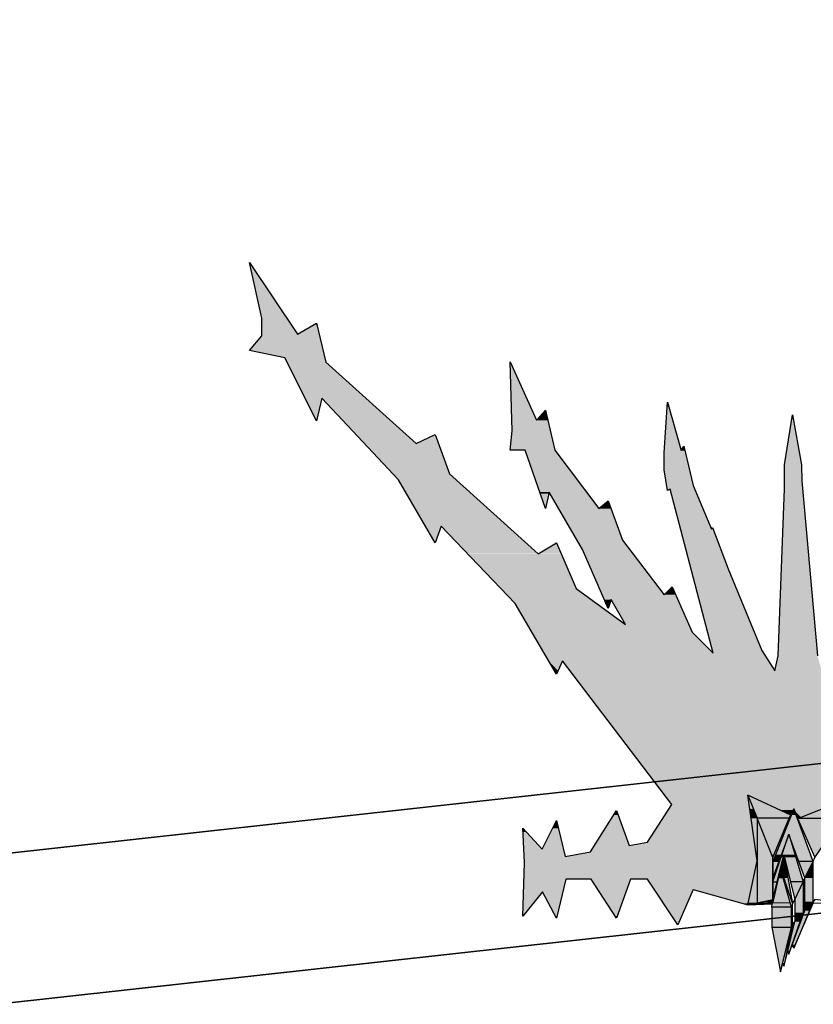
# Model space of a CAD drawing. Header units: millimetres. Extents: x 0 to 16721, y 217 to 10981.
# Tile 345 of 394: x 5108 to 5295, y 5852 to 6084. Entities that reach past the tile are written whole.
import ezdxf

# ---------------------------------------------------------------- set-up
doc = ezdxf.new("R2010")
doc.units = ezdxf.units.MM
doc.layers.add('PDF_PSS & TL', color=7, linetype='Continuous', true_color=0x7fffdf)

msp = doc.modelspace()

# ---------------------------------------------------------------- linework, layer by layer
at = {"layer": 'PDF_PSS & TL', "color": 4, "lineweight": 25}
for points in [[(9262.65, 6315.86), (8844.45, 6274.14), (8448.22, 6232.69), (8038.35, 6192.01), (7660.05, 6154.32), (7202.62, 6107.54), (6840.83, 6069.07), (6469.42, 6033.08), (6129.33, 5997.99), (5712.05, 5954.97), (5350.26, 5914.95), (4896.33, 5864.79), (4567.93, 5827.36), (4205.36, 5786.03), (3794.45, 5739.64), (3375.48, 5692.47)], [(3375.48, 5692.47), (3794.45, 5739.64), (4205.36, 5786.03), (4567.93, 5827.36), (4896.33, 5864.79), (5350.26, 5914.95), (5712.05, 5954.97), (6129.33, 5997.99), (6469.42, 6033.08), (6840.83, 6069.07), (7202.62, 6107.54), (7660.05, 6154.32), (8038.35, 6192.01), (8448.22, 6232.69), (8844.45, 6274.14), (9262.65, 6315.86)], [(9266.28, 6281.03), (8848.09, 6239.31), (8451.73, 6197.86), (8041.86, 6157.18), (7663.56, 6119.49), (7206.25, 6072.71), (6844.46, 6034.25), (6472.92, 5998.38), (6132.96, 5963.16), (5715.68, 5920.15), (5354.02, 5880.12), (4900.22, 5829.96), (4571.96, 5792.53), (4209.39, 5751.21), (3798.34, 5704.81), (3379.5, 5657.77)], [(3379.5, 5657.77), (3798.34, 5704.81), (4209.39, 5751.21), (4571.96, 5792.53), (4900.22, 5829.96), (5354.02, 5880.12), (5715.68, 5920.15), (6132.96, 5963.16), (6472.92, 5998.38), (6844.46, 6034.25), (7206.25, 6072.71), (7663.56, 6119.49), (8041.86, 6157.18), (8451.73, 6197.86), (8848.09, 6239.31), (9266.28, 6281.03)]]:
    msp.add_lwpolyline(points, dxfattribs=at)
at = {"layer": 'PDF_PSS & TL', "color": 7, "lineweight": 25}
for points in [[(5165.22, 6009.7), (5165.22, 6013.86), (5162.37, 6026.98)], [(5162.37, 6026.98), (5173.67, 6010.09)], [(5173.67, 6010.09), (5178.09, 6012.69)], [(5178.09, 6012.69), (5180.3, 6003.46)], [(5162.37, 6006.19), (5165.22, 6009.7)], [(5170.68, 6004.5), (5162.37, 6006.19)], [(5178.09, 5989.69), (5170.68, 6004.5)], [(5180.3, 6003.46), (5201.61, 5984.36)], [(5224.23, 5987.35), (5223.71, 6003.59)], [(5223.71, 6003.59), (5229.94, 5989.82), (5232.02, 5992.15), (5234.23, 5982.8)], [(5179.39, 5995.01), (5178.09, 5989.69)], [(5197.45, 5975.78), (5179.39, 5995.01)], [(5259.96, 5982.15), (5260.74, 5994.1)], [(5260.74, 5994.1), (5263.99, 5982.67), (5264.64, 5983.71)], [(5286.09, 5930.81), (5286.87, 5934.32), (5288.3, 5973.7), (5288.3, 5979.29), (5290.24, 5991.11), (5292.32, 5979.29), (5292.45, 5975.52), (5296.09, 5934.32)], [(5201.61, 5984.36), (5206.03, 5986.44)], [(5206.03, 5986.44), (5209.41, 5977.21)], [(5227.22, 5982.8), (5223.71, 5982.8), (5224.23, 5987.35)], [(5232.02, 5969.02), (5227.22, 5982.8)], [(5234.23, 5982.8), (5244.63, 5969.02), (5246.84, 5970.84)], [(5260.74, 5973.31), (5259.96, 5978.12), (5259.96, 5982.15)], [(5264.64, 5983.71), (5266.85, 5974.48)], [(5209.41, 5977.21), (5230.33, 5958.37)], [(5206.03, 5960.96), (5197.45, 5975.78)], [(5232.93, 5972.92), (5232.02, 5969.02)], [(5247.49, 5947.58), (5246.84, 5945.5), (5240.73, 5959.4), (5232.93, 5972.92)], [(5261.39, 5973.57), (5260.74, 5973.31)], [(5271.53, 5934.97), (5261.39, 5973.57)], [(5266.85, 5974.48), (5271.14, 5964.21), (5271.4, 5964.6), (5275.04, 5954.86), (5282.97, 5935.62)], [(5246.84, 5970.84), (5250.22, 5961.61)], [(5207.46, 5964.86), (5206.03, 5960.96)], [(5224.88, 5946.67), (5207.46, 5964.86)], [(5230.33, 5958.36), (5234.62, 5960.96)], [(5234.62, 5960.96), (5239.3, 5950.18), (5250.87, 5941.73)], [(5250.22, 5961.61), (5259.96, 5948.75)], [(5259.96, 5948.75), (5261.91, 5950.57), (5266.59, 5939.91)], [(5250.87, 5941.73), (5247.49, 5947.58)], [(5234.62, 5930.03), (5224.88, 5946.67)], [(5266.59, 5939.91), (5271.53, 5934.97)], [(5282.97, 5935.62), (5286.09, 5930.81)], [(5236.05, 5933.15), (5234.62, 5930.03)], [(5261.78, 5899.36), (5236.05, 5933.15)], [(5266.85, 5879.35), (5279.72, 5875.71), (5281.93, 5886.11), (5279.72, 5901.57)], [(5289.86, 5896.89), (5279.72, 5901.57), (5281.93, 5896.11)], [(5291.81, 5896.11), (5301.81, 5896.11), (5305.45, 5901.57), (5291.81, 5896.11), (5291.42, 5896.11)], [(5256.07, 5890.53), (5261.78, 5899.36)], [(5242.68, 5888.19), (5248.79, 5897.93), (5251.78, 5889.75)], [(5285.57, 5886.89), (5289.47, 5896.11), (5281.93, 5896.11)], [(5281.93, 5896.11), (5281.93, 5886.11)], [(5281.93, 5876.23), (5285.57, 5877.01), (5285.57, 5886.89), (5281.93, 5896.11)], [(5295.05, 5885.98), (5290.5, 5898.32), (5285.57, 5885.98), (5285.57, 5886.89)], [(5289.47, 5896.11), (5289.86, 5896.89), (5290.5, 5898.32), (5291.41, 5896.24), (5291.41, 5896.11), (5295.44, 5886.89)], [(5291.8, 5896.11), (5291.42, 5896.24)], [(5301.81, 5876.23), (5295.44, 5877.01), (5295.05, 5876.49), (5295.05, 5885.98), (5295.44, 5886.89), (5301.81, 5896.11)], [(5226.7, 5893.78), (5231.24, 5888.84)], [(5231.37, 5878.83), (5226.7, 5873.11), (5227.09, 5885.72), (5226.7, 5893.77)], [(5231.24, 5888.84), (5234.62, 5895.59)], [(5234.62, 5895.59), (5236.7, 5887.15)], [(5285.57, 5881.17), (5289.34, 5892.35), (5292.71, 5881.17)], [(5293.1, 5882.08), (5291.67, 5885.98), (5289.34, 5892.34), (5287, 5885.98), (5285.57, 5882.08)], [(5251.78, 5889.75), (5256.07, 5890.53)], [(5236.7, 5887.15), (5242.68, 5888.19)], [(5285.57, 5877.01), (5286.61, 5881.17), (5288.17, 5887.54), (5289.73, 5881.17), (5290.76, 5877.01)], [(5286.87, 5881.95), (5288.17, 5887.54), (5290.24, 5875.97)], [(5281.93, 5886.11), (5281.93, 5876.23)], [(5285.57, 5876.49), (5285.57, 5882.08), (5285.57, 5885.98)], [(5287, 5885.98), (5285.57, 5885.98)], [(5285.57, 5885.98), (5285.57, 5877.01), (5285.57, 5876.49), (5285.57, 5876.23)], [(5295.05, 5885.98), (5291.68, 5885.98)], [(5293.1, 5874.41), (5293.1, 5882.08), (5295.05, 5885.98)], [(5301.81, 5886.11), (5301.81, 5876.23), (5305.45, 5875.71), (5295.05, 5876.1)], [(5285.31, 5870.51), (5287.39, 5859.99), (5289.99, 5870.51), (5289.99, 5875.19), (5285.31, 5875.19), (5285.31, 5870.51), (5289.99, 5870.51), (5290.25, 5871.29), (5290.25, 5875.97), (5289.99, 5875.19), (5287.39, 5884.29), (5290.25, 5875.97)], [(5287.39, 5884.29), (5286.87, 5881.95), (5285.57, 5876.36)], [(5236.83, 5881.82), (5234.62, 5872.59), (5231.37, 5878.83)], [(5242.81, 5881.82), (5236.83, 5881.82)], [(5248.79, 5872.59), (5242.81, 5881.82)], [(5252.04, 5881.82), (5248.79, 5872.59)], [(5256.07, 5881.82), (5252.04, 5881.82)], [(5263.21, 5871.03), (5256.07, 5881.82)], [(5285.57, 5882.08), (5285.57, 5881.17), (5286.61, 5881.17)], [(5285.57, 5876.49), (5285.57, 5877.01), (5285.57, 5881.17), (5285.57, 5876.23)], [(5290.24, 5875.97), (5290.76, 5877.01), (5292.71, 5881.17), (5289.73, 5881.17)], [(5292.71, 5881.17), (5293.1, 5882.08)], [(5292.71, 5881.17), (5292.71, 5873.89), (5293.1, 5874.41)], [(5266.85, 5879.35), (5263.21, 5871.03)], [(5279.72, 5875.71), (5281.93, 5876.23), (5285.57, 5876.23), (5285.57, 5876.49)], [(5285.31, 5875.19), (5285.44, 5875.97), (5285.57, 5876.23)], [(5285.57, 5877.01), (5285.57, 5876.36), (5285.57, 5877.01)], [(5285.57, 5876.49), (5285.57, 5876.49)], [(5285.57, 5876.36), (5285.57, 5876.23)], [(5285.57, 5876.23), (5285.57, 5876.23)], [(5295.05, 5876.49), (5290.51, 5865.57), (5290.12, 5866.35)], [(5290.51, 5865.57), (5295.05, 5876.1), (5295.18, 5876.23)], [(5290.76, 5877.01), (5290.76, 5871.81), (5292.71, 5873.89)], [(5293.1, 5874.41), (5295.05, 5876.49)], [(5289.08, 5864.92), (5289.34, 5864.14), (5292.71, 5873.89)], [(5289.34, 5864.14), (5290.12, 5866.35), (5293.1, 5874.41)], [(5287.39, 5859.99), (5287.91, 5862.06), (5290.25, 5871.29)], [(5288.17, 5861.29), (5289.08, 5864.92), (5290.76, 5871.81), (5290.24, 5871.29), (5288.17, 5861.29), (5287.91, 5862.07)]]:
    msp.add_lwpolyline(points, dxfattribs=at)
at = {"layer": 'PDF_PSS & TL', "lineweight": 0}
for points in [[(5223.71, 6003.59), (5223.71, 6003.46)], [(5229.94, 5989.81), (5223.71, 6003.46)], [(5234.62, 5960.96), (5234.49, 5960.96)], [(5290.24, 5897.93), (5287.78, 5897.93)]]:
    msp.add_lwpolyline(points, close=True, dxfattribs=at)
at = {"layer": 'PDF_PSS & TL', "color": 46, "lineweight": 0, "true_color": 0x725600}
for points in [[(5286.87, 5882.08), (5286.87, 5881.95)], [(5281.93, 5876.23), (5282.06, 5876.23)], [(5285.57, 5876.23), (5282.06, 5876.23)], [(5289.73, 5876.23), (5285.57, 5876.23)]]:
    msp.add_lwpolyline(points, close=True, dxfattribs=at)
at = {"layer": 'PDF_PSS & TL', "color": 7, "lineweight": 25}
msp.add_lwpolyline([(5279.72, 5875.71), (5285.44, 5875.97)], close=True, dxfattribs=at)
at = {"layer": 'PDF_PSS & TL', "transparency": 33554559}
for points in [[(5162.37, 6026.98), (5165.48, 6022.43), (5163.4, 6022.43)], [(5165.48, 6022.43), (5163.41, 6022.43), (5171.07, 6013.86)], [(5163.41, 6022.43), (5171.07, 6013.86), (5165.22, 6013.86)], [(5171.07, 6013.86), (5165.22, 6013.86), (5173.67, 6010.09)], [(5165.22, 6013.86), (5173.67, 6010.09), (5165.22, 6010.09)], [(5177.96, 6012.56), (5178.74, 6010.09), (5173.67, 6010.09)], [(5178.09, 6012.69), (5178.09, 6012.56), (5177.96, 6012.56)], [(5178.09, 6012.56), (5177.96, 6012.56), (5178.74, 6010.09)], [(5165.22, 6009.7), (5179.65, 6006.19), (5162.37, 6006.19)], [(5178.74, 6010.09), (5165.22, 6010.09), (5178.87, 6009.7)], [(5165.22, 6010.09), (5178.87, 6009.7), (5165.22, 6009.7)], [(5178.87, 6009.7), (5165.22, 6009.7), (5179.65, 6006.19)], [(5179.65, 6006.19), (5162.37, 6006.19), (5180.17, 6004.5)], [(5162.37, 6006.19), (5180.17, 6004.5), (5170.68, 6004.5)], [(5180.17, 6004.5), (5170.68, 6004.5), (5180.3, 6003.46)], [(5170.68, 6004.5), (5180.3, 6003.46), (5171.2, 6003.46)], [(5180.3, 6003.46), (5171.2, 6003.46), (5189.66, 5995.01)], [(5171.2, 6003.46), (5189.66, 5995.01), (5175.36, 5995.01)], [(5223.71, 6003.46), (5229.94, 5989.81), (5224.1, 5989.81)], [(5179.39, 5995.01), (5175.36, 5995.01), (5179.26, 5994.1)], [(5175.36, 5995.01), (5179.26, 5994.1), (5175.88, 5994.1)], [(5178.09, 5989.69), (5178.09, 5989.69), (5175.88, 5994.1)], [(5178.09, 5989.69), (5175.88, 5994.1), (5179.26, 5994.1)], [(5189.66, 5995.01), (5179.39, 5995.01), (5190.7, 5994.1)], [(5179.39, 5995.01), (5190.7, 5994.1), (5180.3, 5994.1)], [(5190.7, 5994.1), (5180.3, 5994.1), (5201.61, 5984.36)], [(5180.3, 5994.1), (5201.61, 5984.36), (5189.4, 5984.36)], [(5260.74, 5994.1), (5261, 5993.06), (5260.61, 5993.06)], [(5231.11, 5991.11), (5232.54, 5989.81), (5229.94, 5989.81)], [(5232.02, 5992.15), (5232.28, 5991.11), (5231.11, 5991.11)], [(5232.28, 5991.11), (5231.11, 5991.11), (5232.54, 5989.81)], [(5260.61, 5993.06), (5263.99, 5982.67), (5259.96, 5982.67)], [(5261, 5993.06), (5260.61, 5993.06), (5263.99, 5982.67)], [(5290.24, 5991.11), (5290.37, 5990.07), (5289.99, 5990.07)], [(5232.54, 5989.81), (5224.1, 5989.81), (5233.19, 5987.35)], [(5224.1, 5989.81), (5233.19, 5987.35), (5224.23, 5987.35)], [(5289.99, 5990.07), (5292.32, 5979.29), (5288.3, 5979.29)], [(5290.38, 5990.07), (5289.99, 5990.07), (5292.32, 5979.29)], [(5206.03, 5986.44), (5206.55, 5984.88), (5202.78, 5984.88)], [(5224.23, 5987.35), (5234.23, 5982.8), (5223.71, 5982.8)], [(5233.19, 5987.35), (5224.23, 5987.35), (5234.23, 5982.8)], [(5206.81, 5984.36), (5189.4, 5984.36), (5209.41, 5977.21)], [(5189.4, 5984.36), (5209.41, 5977.21), (5196.15, 5977.21)], [(5202.78, 5984.88), (5206.81, 5984.36), (5201.61, 5984.36)], [(5206.55, 5984.88), (5202.78, 5984.88), (5206.81, 5984.36)], [(5234.23, 5982.8), (5227.22, 5982.8), (5241.77, 5972.92)], [(5227.22, 5982.8), (5241.77, 5972.92), (5230.72, 5972.92)], [(5264.77, 5982.67), (5259.96, 5982.67), (5265.03, 5982.15)], [(5259.96, 5982.67), (5265.03, 5982.15), (5259.96, 5982.15)], [(5265.03, 5982.15), (5259.96, 5982.15), (5265.94, 5978.12)], [(5259.96, 5982.15), (5265.94, 5978.12), (5259.96, 5978.12)], [(5264.12, 5982.93), (5264.77, 5982.67), (5263.99, 5982.67)], [(5264.64, 5983.71), (5264.77, 5982.93), (5264.12, 5982.93)], [(5264.77, 5982.93), (5264.12, 5982.93), (5264.77, 5982.67)], [(5209.41, 5977.21), (5196.16, 5977.21), (5210.97, 5975.78)], [(5196.16, 5977.21), (5210.97, 5975.78), (5197.45, 5975.78)], [(5265.94, 5978.12), (5259.96, 5978.12), (5266.85, 5974.48)], [(5259.96, 5978.12), (5266.85, 5974.48), (5260.48, 5974.48)], [(5292.32, 5979.29), (5288.3, 5979.29), (5292.45, 5975.52)], [(5288.3, 5979.29), (5292.45, 5975.52), (5288.3, 5975.52)], [(5210.97, 5975.78), (5197.45, 5975.78), (5223.06, 5964.86)], [(5197.45, 5975.78), (5223.06, 5964.86), (5203.69, 5964.86)], [(5292.45, 5975.52), (5288.3, 5975.52), (5292.58, 5973.7)], [(5288.3, 5975.52), (5292.58, 5973.7), (5288.3, 5973.7)], [(5232.93, 5972.92), (5230.72, 5972.92), (5232.8, 5972.53)], [(5230.72, 5972.92), (5232.8, 5972.53), (5230.85, 5972.53)], [(5232.02, 5969.02), (5232.02, 5969.02), (5230.85, 5972.53)], [(5232.02, 5969.02), (5230.85, 5972.53), (5232.8, 5972.53)], [(5241.77, 5972.92), (5232.93, 5972.92), (5242.03, 5972.53)], [(5232.93, 5972.92), (5242.03, 5972.53), (5233.19, 5972.53)], [(5242.03, 5972.53), (5233.19, 5972.53), (5244.63, 5969.02)], [(5233.19, 5972.53), (5244.63, 5969.02), (5235.14, 5969.02)], [(5266.85, 5974.48), (5260.48, 5974.48), (5267.24, 5973.57)], [(5260.48, 5974.48), (5267.24, 5973.57), (5260.74, 5973.57)], [(5261.39, 5973.57), (5260.74, 5973.57), (5261.13, 5973.44)], [(5260.74, 5973.57), (5261.13, 5973.44), (5260.74, 5973.44)], [(5260.74, 5973.44), (5261.13, 5973.44), (5260.74, 5973.31)], [(5267.24, 5973.57), (5261.39, 5973.57), (5267.24, 5973.44)], [(5261.39, 5973.57), (5267.24, 5973.44), (5261.39, 5973.44)], [(5267.24, 5973.44), (5261.39, 5973.44), (5271.14, 5964.21)], [(5261.39, 5973.44), (5271.14, 5964.21), (5263.86, 5964.21)], [(5288.3, 5973.7), (5296.09, 5934.32), (5286.87, 5934.32)], [(5292.58, 5973.7), (5288.3, 5973.7), (5296.09, 5934.32)], [(5246.19, 5970.32), (5247.49, 5969.02), (5244.63, 5969.02)], [(5246.84, 5970.84), (5246.97, 5970.32), (5246.19, 5970.32)], [(5246.97, 5970.32), (5246.19, 5970.32), (5247.49, 5969.02)], [(5247.49, 5969.02), (5235.14, 5969.02), (5250.22, 5961.61)], [(5235.14, 5969.02), (5250.22, 5961.61), (5239.43, 5961.61)], [(5207.46, 5964.86), (5203.69, 5964.86), (5207.33, 5964.6)], [(5203.69, 5964.86), (5207.33, 5964.6), (5203.95, 5964.6)], [(5206.03, 5960.96), (5206.03, 5960.96), (5203.95, 5964.6)], [(5206.03, 5960.96), (5203.95, 5964.6), (5207.33, 5964.6)], [(5223.06, 5964.86), (5207.46, 5964.86), (5223.45, 5964.6)], [(5207.46, 5964.86), (5223.45, 5964.6), (5207.85, 5964.6)], [(5223.45, 5964.6), (5207.85, 5964.6), (5230.33, 5958.37)], [(5207.85, 5964.6), (5230.33, 5958.37), (5213.7, 5958.37)], [(5271.53, 5964.21), (5263.86, 5964.21), (5275.04, 5954.86)], [(5263.86, 5964.21), (5275.04, 5954.86), (5266.33, 5954.86)], [(5271.4, 5964.6), (5271.53, 5964.21), (5271.14, 5964.21)], [(5234.49, 5960.96), (5235.79, 5958.37), (5230.33, 5958.37)], [(5234.62, 5960.96), (5234.49, 5960.96), (5235.79, 5958.37)], [(5250.22, 5961.61), (5239.43, 5961.61), (5251.91, 5959.4)], [(5239.43, 5961.61), (5251.91, 5959.4), (5240.73, 5959.4)], [(5251.91, 5959.4), (5240.73, 5959.4), (5259.96, 5948.75)], [(5240.73, 5959.4), (5259.96, 5948.75), (5245.41, 5948.75)], [(5235.79, 5958.36), (5213.7, 5958.36), (5239.3, 5950.18)], [(5213.7, 5958.36), (5239.3, 5950.18), (5221.5, 5950.18)], [(5275.04, 5954.86), (5266.33, 5954.86), (5282.97, 5935.62)], [(5266.33, 5954.86), (5282.97, 5935.62), (5271.4, 5935.62)], [(5239.3, 5950.18), (5221.5, 5950.18), (5244.11, 5946.67)], [(5221.5, 5950.18), (5244.11, 5946.67), (5224.88, 5946.67)], [(5261.52, 5950.18), (5262.69, 5948.75), (5259.96, 5948.75)], [(5261.91, 5950.57), (5262.04, 5950.18), (5261.52, 5950.18)], [(5262.04, 5950.18), (5261.52, 5950.18), (5262.69, 5948.75)], [(5262.69, 5948.75), (5245.41, 5948.75), (5263.21, 5947.58)], [(5245.41, 5948.75), (5263.21, 5947.58), (5245.93, 5947.58)], [(5247.49, 5947.58), (5245.93, 5947.58), (5247.23, 5946.67)], [(5245.93, 5947.58), (5247.23, 5946.67), (5246.32, 5946.67)], [(5263.21, 5947.58), (5247.49, 5947.58), (5263.6, 5946.67)], [(5247.49, 5947.58), (5263.6, 5946.67), (5248.01, 5946.67)], [(5244.11, 5946.67), (5224.88, 5946.67), (5250.87, 5941.73)], [(5224.88, 5946.67), (5250.87, 5941.73), (5227.74, 5941.73)], [(5246.32, 5946.67), (5247.23, 5946.67), (5246.84, 5945.5)], [(5263.6, 5946.67), (5248.01, 5946.67), (5265.81, 5941.73)], [(5248.01, 5946.67), (5265.81, 5941.73), (5250.87, 5941.73)], [(5265.81, 5941.73), (5227.74, 5941.73), (5266.59, 5939.91)], [(5227.74, 5941.73), (5266.59, 5939.91), (5228.91, 5939.91)], [(5266.59, 5939.91), (5228.91, 5939.91), (5271.53, 5934.97)], [(5228.91, 5939.91), (5271.53, 5934.97), (5231.76, 5934.97)], [(5282.97, 5935.62), (5271.4, 5935.62), (5283.36, 5934.97)], [(5271.4, 5935.62), (5283.36, 5934.97), (5271.53, 5934.97)], [(5283.36, 5934.97), (5231.77, 5934.97), (5284.53, 5933.15)], [(5231.77, 5934.97), (5284.53, 5933.15), (5232.81, 5933.15)], [(5236.05, 5933.15), (5232.8, 5933.15), (5235.01, 5930.81)], [(5232.8, 5933.15), (5235.01, 5930.81), (5234.23, 5930.81)], [(5284.53, 5933.15), (5236.05, 5933.15), (5286.09, 5930.81)], [(5236.05, 5933.15), (5286.09, 5930.81), (5237.74, 5930.81)], [(5286.87, 5934.32), (5297.13, 5930.81), (5286.09, 5930.81)], [(5296.09, 5934.32), (5286.87, 5934.32), (5297.13, 5930.81)], [(5235.01, 5930.81), (5234.23, 5930.81), (5234.62, 5930.03)], [(5234.23, 5930.81), (5235.01, 5930.81), (5235.01, 5930.81)], [(5235.01, 5930.81), (5235.01, 5930.81), (5234.23, 5930.81)], [(5237.74, 5930.81), (5297.13, 5930.81), (5297.13, 5930.81)], [(5297.13, 5930.81), (5297.13, 5930.81), (5237.74, 5930.81)], [(5368.22, 5930.81), (5237.75, 5930.81), (5334.82, 5901.57)], [(5237.75, 5930.81), (5334.82, 5901.57), (5260.1, 5901.57)], [(5279.72, 5901.57), (5260.1, 5901.57), (5279.98, 5899.36)], [(5260.1, 5901.57), (5279.98, 5899.36), (5261.78, 5899.36)], [(5305.45, 5901.57), (5279.72, 5901.57), (5297.39, 5898.32)], [(5279.72, 5901.57), (5297.39, 5898.32), (5286.87, 5898.32)], [(5261.78, 5899.36), (5281.28, 5890.53), (5256.07, 5890.53)], [(5279.98, 5899.36), (5261.78, 5899.36), (5281.28, 5890.53)], [(5248.14, 5896.89), (5251.78, 5889.75), (5243.72, 5889.75)], [(5248.79, 5897.93), (5249.05, 5896.89), (5248.14, 5896.89)], [(5249.05, 5896.89), (5248.14, 5896.89), (5251.78, 5889.75)], [(5290.51, 5898.32), (5286.87, 5898.32), (5290.25, 5897.93)], [(5286.87, 5898.32), (5290.25, 5897.93), (5287.78, 5897.93)], [(5290.24, 5897.93), (5290.24, 5897.93), (5287.78, 5897.93)], [(5287.78, 5897.93), (5290.24, 5897.93), (5289.86, 5896.89)], [(5297.39, 5898.32), (5290.51, 5898.32), (5296.35, 5897.93)], [(5290.51, 5898.32), (5296.35, 5897.93), (5290.64, 5897.93)], [(5290.64, 5897.93), (5291.41, 5896.24), (5292.32, 5896.24)], [(5290.64, 5897.93), (5296.35, 5897.93), (5292.32, 5896.24)], [(5291.41, 5896.24), (5292.32, 5896.24), (5291.8, 5896.11)], [(5226.7, 5893.78), (5227.6, 5892.87), (5226.7, 5892.87)], [(5233.71, 5893.78), (5236.31, 5888.84), (5231.24, 5888.84)], [(5234.62, 5895.59), (5235.01, 5893.78), (5233.71, 5893.78)], [(5235.01, 5893.78), (5233.71, 5893.78), (5236.31, 5888.84)], [(5227.6, 5892.87), (5226.7, 5892.87), (5231.24, 5888.84)], [(5226.7, 5892.87), (5231.24, 5888.84), (5226.96, 5888.84)], [(5243.72, 5889.75), (5281.54, 5888.19), (5242.68, 5888.19)], [(5281.41, 5889.75), (5243.72, 5889.75), (5281.54, 5888.19)], [(5256.07, 5890.53), (5281.41, 5889.75), (5251.78, 5889.75)], [(5281.28, 5890.53), (5256.07, 5890.53), (5281.41, 5889.75)], [(5236.31, 5888.84), (5226.96, 5888.84), (5236.7, 5887.15)], [(5226.96, 5888.84), (5236.7, 5887.15), (5227.09, 5887.15)], [(5281.8, 5887.15), (5227.09, 5887.15), (5281.93, 5886.11)], [(5227.09, 5887.15), (5281.93, 5886.11), (5227.09, 5886.11)], [(5242.68, 5888.19), (5281.8, 5887.15), (5236.7, 5887.15)], [(5281.54, 5888.19), (5242.68, 5888.19), (5281.8, 5887.15)], [(5227.09, 5885.72), (5281.02, 5881.82), (5226.96, 5881.82)], [(5281.93, 5886.11), (5227.09, 5886.11), (5281.8, 5885.72)], [(5227.09, 5886.11), (5281.8, 5885.72), (5227.09, 5885.72)], [(5281.8, 5885.72), (5227.09, 5885.72), (5281.02, 5881.82)], [(5226.96, 5881.82), (5236.05, 5878.83), (5226.83, 5878.83)], [(5236.83, 5881.82), (5226.96, 5881.82), (5236.05, 5878.83)], [(5242.81, 5881.82), (5248.4, 5873.11), (5248.92, 5873.11)], [(5242.81, 5881.82), (5252.04, 5881.82), (5248.92, 5873.11)], [(5281.02, 5881.82), (5256.07, 5881.82), (5280.5, 5879.35)], [(5256.07, 5881.82), (5280.5, 5879.35), (5257.76, 5879.35)], [(5226.83, 5877.53), (5226.96, 5873.5), (5226.7, 5873.5)], [(5231.37, 5878.83), (5226.83, 5878.83), (5230.33, 5877.53)], [(5226.83, 5878.83), (5230.33, 5877.53), (5226.83, 5877.53)], [(5230.33, 5877.53), (5226.83, 5877.53), (5226.96, 5873.5)], [(5236.05, 5878.83), (5231.37, 5878.83), (5235.79, 5877.53)], [(5231.37, 5878.83), (5235.79, 5877.53), (5232.02, 5877.53)], [(5235.79, 5877.53), (5232.02, 5877.53), (5234.75, 5873.11)], [(5232.02, 5877.53), (5234.75, 5873.11), (5234.23, 5873.11)], [(5266.85, 5879.35), (5257.76, 5879.35), (5266.59, 5878.83)], [(5257.76, 5879.35), (5266.59, 5878.83), (5258.02, 5878.83)], [(5266.59, 5878.83), (5258.02, 5878.83), (5263.34, 5871.42)], [(5258.02, 5878.83), (5263.34, 5871.42), (5262.95, 5871.42)], [(5280.5, 5879.35), (5266.85, 5879.35), (5280.37, 5878.83)], [(5266.85, 5879.35), (5280.37, 5878.83), (5268.8, 5878.83)], [(5280.37, 5878.83), (5268.8, 5878.83), (5279.72, 5876.1)], [(5268.8, 5878.83), (5279.72, 5876.1), (5278.42, 5876.1)], [(5278.42, 5876.1), (5279.72, 5876.1), (5279.72, 5875.71)], [(5226.7, 5873.5), (5226.96, 5873.5), (5226.7, 5873.11)], [(5234.23, 5873.11), (5234.75, 5873.11), (5234.62, 5872.59)], [(5248.4, 5873.11), (5248.92, 5873.11), (5248.79, 5872.59)], [(5262.95, 5871.42), (5263.34, 5871.42), (5263.21, 5871.03)]]:
    msp.add_solid(points, dxfattribs=at)
at = {"layer": 'PDF_PSS & TL', "color": 46, "true_color": 0x725600, "transparency": 33554559}
for points in [[(5286.87, 5898.32), (5279.72, 5901.57), (5281.02, 5898.32)], [(5279.72, 5901.57), (5281.02, 5898.32), (5280.11, 5898.32)], [(5281.02, 5898.32), (5280.11, 5898.32), (5281.93, 5896.11)], [(5280.11, 5898.32), (5281.93, 5896.11), (5280.5, 5896.11)], [(5281.93, 5896.11), (5280.5, 5896.11), (5281.93, 5886.89)], [(5280.5, 5896.11), (5281.93, 5886.89), (5281.8, 5886.89)], [(5286.87, 5898.32), (5281.02, 5898.32), (5289.85, 5896.89)], [(5281.02, 5898.32), (5289.85, 5896.89), (5281.54, 5896.89)], [(5289.86, 5896.89), (5281.54, 5896.89), (5289.47, 5896.11)], [(5281.54, 5896.89), (5289.47, 5896.11), (5281.93, 5896.11)], [(5281.93, 5896.11), (5283.36, 5892.35), (5281.93, 5892.35)], [(5289.47, 5896.11), (5281.93, 5896.11), (5285.83, 5887.54)], [(5281.93, 5896.11), (5285.83, 5887.54), (5285.31, 5887.54)], [(5289.99, 5896.89), (5292.71, 5892.35), (5288.04, 5892.35)], [(5290.51, 5898.32), (5291.02, 5896.89), (5289.99, 5896.89)], [(5291.02, 5896.89), (5289.99, 5896.89), (5292.71, 5892.35)], [(5301.81, 5896.11), (5291.42, 5896.11), (5299.21, 5892.35)], [(5291.42, 5896.11), (5299.21, 5892.35), (5293.1, 5892.35)], [(5297.39, 5898.32), (5301.81, 5896.11), (5291.8, 5896.11)], [(5283.36, 5892.35), (5281.93, 5892.35), (5285.57, 5886.89)], [(5281.93, 5892.35), (5285.57, 5886.89), (5281.93, 5886.89)], [(5288.04, 5892.35), (5287.65, 5887.54), (5286.22, 5887.54)], [(5289.34, 5892.35), (5288.04, 5892.35), (5287.65, 5887.54)], [(5289.34, 5892.35), (5290.76, 5887.54), (5287.78, 5887.54)], [(5292.71, 5892.35), (5289.34, 5892.35), (5294.4, 5887.54)], [(5289.34, 5892.35), (5294.4, 5887.54), (5291.15, 5887.54)], [(5299.21, 5892.35), (5293.1, 5892.35), (5295.96, 5887.54)], [(5293.1, 5892.35), (5295.96, 5887.54), (5295.18, 5887.54)], [(5281.8, 5886.89), (5281.93, 5886.89), (5281.93, 5886.11)], [(5285.57, 5886.89), (5281.93, 5886.89), (5285.57, 5886.11)], [(5281.93, 5886.89), (5285.57, 5886.11), (5281.93, 5886.11)], [(5285.31, 5887.54), (5285.83, 5887.54), (5285.57, 5886.89)], [(5286.22, 5887.54), (5287, 5885.98), (5285.57, 5885.98)], [(5287.52, 5886.89), (5286.61, 5881.17), (5285.57, 5881.17)], [(5287.65, 5887.54), (5286.22, 5887.54), (5287, 5885.98)], [(5287.91, 5886.89), (5287.52, 5886.89), (5286.61, 5881.17)], [(5288.04, 5886.89), (5288.69, 5884.29), (5287.39, 5884.29)], [(5287.78, 5887.54), (5287.91, 5886.89), (5287.52, 5886.89)], [(5288.17, 5887.54), (5287.78, 5887.54), (5287.91, 5886.89)], [(5288.17, 5887.54), (5288.3, 5886.89), (5288.04, 5886.89)], [(5288.3, 5886.89), (5288.04, 5886.89), (5288.69, 5884.29)], [(5290.76, 5887.54), (5288.17, 5887.54), (5290.89, 5886.89)], [(5288.17, 5887.54), (5290.89, 5886.89), (5288.3, 5886.89)], [(5288.3, 5886.89), (5289.73, 5881.17), (5292.71, 5881.17)], [(5288.3, 5886.89), (5290.89, 5886.89), (5292.71, 5881.17)], [(5294.4, 5887.54), (5291.16, 5887.54), (5295.05, 5885.98)], [(5291.16, 5887.54), (5295.05, 5885.98), (5291.67, 5885.98)], [(5281.8, 5885.98), (5281.93, 5876.23), (5279.85, 5876.23)], [(5281.93, 5886.11), (5281.93, 5885.98), (5281.8, 5885.98)], [(5281.93, 5885.98), (5281.8, 5885.98), (5281.93, 5876.23)], [(5285.57, 5886.11), (5281.93, 5886.11), (5285.57, 5877.01)], [(5281.93, 5886.11), (5285.57, 5877.01), (5281.93, 5877.01)], [(5285.57, 5885.98), (5287, 5885.98), (5285.57, 5882.08)], [(5291.67, 5885.98), (5295.05, 5885.98), (5293.1, 5882.08)], [(5295.05, 5885.98), (5295.05, 5884.29), (5294.14, 5884.29)], [(5287.39, 5884.29), (5288.04, 5882.08), (5286.87, 5882.08)], [(5287.39, 5884.29), (5286.87, 5882.08), (5286.87, 5882.08)], [(5286.87, 5882.08), (5286.87, 5882.08), (5287.39, 5884.29)], [(5288.69, 5884.29), (5287.39, 5884.29), (5289.08, 5882.08)], [(5287.39, 5884.29), (5289.08, 5882.08), (5288.17, 5882.08)], [(5294.14, 5884.29), (5295.05, 5882.08), (5293.1, 5882.08)], [(5295.05, 5884.29), (5294.14, 5884.29), (5295.05, 5882.08)], [(5286.87, 5881.95), (5289.72, 5876.36), (5285.57, 5876.36)], [(5285.57, 5881.17), (5286.61, 5881.17), (5285.57, 5877.01)], [(5288.04, 5882.08), (5286.87, 5882.08), (5288.04, 5881.95)], [(5286.87, 5882.08), (5288.04, 5881.95), (5286.87, 5881.95)], [(5288.04, 5881.95), (5286.87, 5881.95), (5289.72, 5876.36)], [(5289.08, 5882.08), (5288.17, 5882.08), (5290.24, 5876.23)], [(5288.17, 5882.08), (5290.24, 5876.23), (5290.11, 5876.23)], [(5289.73, 5881.17), (5292.71, 5881.17), (5290.76, 5877.01)], [(5292.71, 5881.17), (5290.76, 5877.01), (5292.71, 5877.01)], [(5295.05, 5882.08), (5293.1, 5882.08), (5295.05, 5876.49)], [(5293.1, 5882.08), (5295.05, 5876.49), (5293.1, 5876.49)], [(5279.85, 5876.23), (5280.5, 5875.97), (5279.72, 5875.97)], [(5280.76, 5875.97), (5285.44, 5875.97), (5279.72, 5875.71)], [(5279.72, 5875.97), (5280.5, 5875.97), (5279.72, 5875.71)], [(5279.85, 5876.23), (5281.93, 5876.23), (5281.93, 5876.23)], [(5281.93, 5876.23), (5281.93, 5876.23), (5279.85, 5876.23)], [(5281.93, 5876.23), (5279.85, 5876.23), (5280.5, 5875.97)], [(5281.93, 5876.23), (5285.44, 5875.97), (5280.76, 5875.97)], [(5285.57, 5877.01), (5281.93, 5877.01), (5282.06, 5876.23)], [(5281.93, 5877.01), (5282.06, 5876.23), (5281.93, 5876.23)], [(5282.06, 5876.23), (5285.57, 5876.23), (5281.93, 5876.23)], [(5285.57, 5876.23), (5281.93, 5876.23), (5285.44, 5875.97)], [(5283.23, 5876.49), (5285.57, 5876.23), (5282.06, 5876.23)], [(5285.57, 5877.01), (5285.57, 5876.49), (5283.23, 5876.49)], [(5285.57, 5876.49), (5283.23, 5876.49), (5285.57, 5876.23)], [(5285.44, 5875.97), (5289.99, 5875.19), (5285.31, 5875.19)], [(5285.31, 5875.19), (5285.31, 5870.51), (5289.99, 5870.51)], [(5285.31, 5875.19), (5289.99, 5875.19), (5289.99, 5870.51)], [(5285.57, 5876.23), (5289.86, 5875.97), (5285.44, 5875.97)], [(5285.44, 5875.97), (5289.85, 5875.97), (5289.85, 5875.97)], [(5289.85, 5875.97), (5289.85, 5875.97), (5285.44, 5875.97)], [(5289.86, 5875.97), (5285.44, 5875.97), (5289.99, 5875.19)], [(5289.73, 5876.36), (5285.57, 5876.36), (5289.73, 5876.23)], [(5285.57, 5876.36), (5289.73, 5876.23), (5285.57, 5876.23)], [(5285.57, 5876.23), (5289.73, 5876.23), (5289.73, 5876.23)], [(5285.57, 5876.23), (5289.73, 5876.23), (5289.73, 5876.23)], [(5289.73, 5876.23), (5289.73, 5876.23), (5285.57, 5876.23)], [(5285.57, 5876.23), (5289.73, 5876.23), (5289.73, 5876.23)], [(5289.73, 5876.23), (5289.73, 5876.23), (5285.57, 5876.23)], [(5289.73, 5876.23), (5285.57, 5876.23), (5289.86, 5875.97)], [(5290.11, 5876.23), (5290.24, 5876.23), (5290.24, 5875.97)], [(5290.76, 5877.01), (5290.76, 5873.89), (5292.71, 5873.89)], [(5290.76, 5877.01), (5292.71, 5877.01), (5292.71, 5873.89)], [(5293.1, 5876.49), (5293.1, 5875.19), (5293.88, 5875.19)], [(5293.1, 5876.49), (5295.05, 5876.49), (5293.88, 5875.19)], [(5294.79, 5876.23), (5294.14, 5874.41), (5293.1, 5874.41)], [(5293.1, 5875.19), (5293.88, 5875.19), (5293.1, 5874.41)], [(5294.92, 5876.23), (5294.79, 5876.23), (5294.14, 5874.41)], [(5295.05, 5876.49), (5294.92, 5876.23), (5294.79, 5876.23)], [(5295.18, 5876.23), (5302.59, 5876.1), (5295.05, 5876.1)], [(5295.05, 5876.1), (5298.95, 5875.97), (5303.76, 5875.97)], [(5295.05, 5876.1), (5302.59, 5876.1), (5303.76, 5875.97)], [(5293.1, 5874.41), (5290.12, 5866.35), (5290.76, 5866.35)], [(5293.1, 5874.41), (5294.14, 5874.41), (5290.76, 5866.35)], [(5290.76, 5873.89), (5292.71, 5873.89), (5290.76, 5871.81)], [(5292.71, 5873.89), (5291.93, 5871.81), (5290.77, 5871.81)], [(5290.76, 5871.81), (5289.08, 5864.92), (5289.6, 5864.92)], [(5290.76, 5871.81), (5291.93, 5871.81), (5289.6, 5864.92)], [(5285.31, 5870.51), (5289.99, 5870.51), (5287.39, 5859.99)], [(5290.12, 5866.35), (5290.76, 5866.35), (5290.51, 5865.57)], [(5289.08, 5864.92), (5289.6, 5864.92), (5289.34, 5864.14)]]:
    msp.add_solid(points, dxfattribs=at)

doc.saveas('drawing.dxf')
